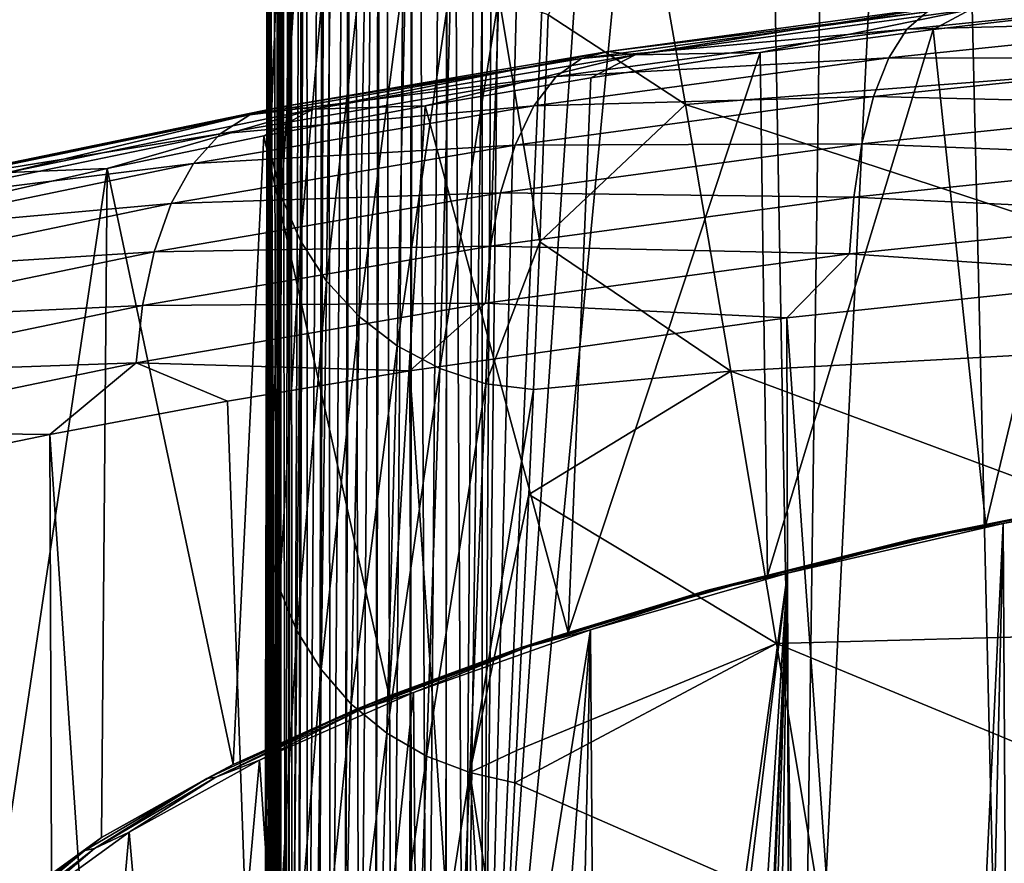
# Model space of a CAD drawing. Header units: millimetres. Extents: x -24 to 24, y 0 to 188.
# Tile 431 of 460: x -12.92 to -7.57, y 175.22 to 179.81. Entities that reach past the tile are written whole.
import ezdxf

# ---------------------------------------------------------------- set-up
doc = ezdxf.new("R2010")
doc.units = ezdxf.units.MM
doc.header["$LTSCALE"] = 58.620611
for name, color, linetype in [('100', 7, 'CONTINUOUS'), ('117', 7, 'CONTINUOUS'), ('166', 7, 'CONTINUOUS'), ('173', 7, 'CONTINUOUS'), ('178', 7, 'CONTINUOUS'), ('402', 7, 'CONTINUOUS'), ('405', 7, 'CONTINUOUS'), ('78', 7, 'CONTINUOUS'), ('81', 7, 'CONTINUOUS'), ('89', 7, 'CONTINUOUS')]:
    doc.layers.add(name, color=color, linetype=linetype)

msp = doc.modelspace()

# ---------------------------------------------------------------- linework, layer by layer
at = {"layer": '100', "color": 7, "linetype": 'CONTINUOUS'}
for points in [[(-10.7721, 187.3186, 111.74), (-10.5934, 187.3465, 111.7363), (-10.7052, 172.4917, -0.9939), (-10.7721, 187.3186, 111.74)], [(-10.7052, 172.4917, -0.9939), (-10.5934, 187.3465, 111.7363), (-10.6058, 172.5044, -0.9956), (-10.7052, 172.4917, -0.9939)], [(-10.5934, 187.3465, 111.7363), (-10.5899, 187.3467, 111.7363), (-10.6058, 172.5044, -0.9956), (-10.5934, 187.3465, 111.7363)], [(-10.6058, 172.5044, -0.9956), (-10.5899, 187.3467, 111.7363), (-10.5056, 172.507, -0.9959), (-10.6058, 172.5044, -0.9956)], [(-10.5899, 187.3467, 111.7363), (-10.4056, 187.3407, 111.7371), (-10.5056, 172.507, -0.9959), (-10.5899, 187.3467, 111.7363)], [(-10.4056, 187.3407, 111.7371), (-10.4056, 179.9201, 55.3714), (-10.5056, 172.507, -0.9959), (-10.4056, 187.3407, 111.7371)], [(-10.9459, 187.2575, 111.748), (-10.7804, 187.3165, 111.7403), (-10.8977, 172.437, -0.9867), (-10.9459, 187.2575, 111.748)], [(-10.8977, 172.437, -0.9867), (-10.7804, 187.3165, 111.7403), (-10.8028, 172.4692, -0.991), (-10.8977, 172.437, -0.9867)], [(-10.7804, 187.3165, 111.7403), (-10.7721, 187.3186, 111.74), (-10.8028, 172.4692, -0.991), (-10.7804, 187.3165, 111.7403)], [(-10.8028, 172.4692, -0.991), (-10.7721, 187.3186, 111.74), (-10.7052, 172.4917, -0.9939), (-10.8028, 172.4692, -0.991)], [(-11.1053, 187.1655, 111.7601), (-10.9583, 187.2518, 111.7488), (-11.0751, 172.3449, -0.9745), (-11.1053, 187.1655, 111.7601)], [(-11.0751, 172.3449, -0.9745), (-10.9583, 187.2518, 111.7488), (-10.9887, 172.3954, -0.9812), (-11.0751, 172.3449, -0.9745)], [(-10.9583, 187.2518, 111.7488), (-10.9459, 187.2575, 111.748), (-10.9887, 172.3954, -0.9812), (-10.9583, 187.2518, 111.7488)], [(-10.9887, 172.3954, -0.9812), (-10.9459, 187.2575, 111.748), (-10.8977, 172.437, -0.9867), (-10.9887, 172.3954, -0.9812)], [(-11.2447, 187.0458, 111.7759), (-11.1204, 187.1546, 111.7616), (-11.2302, 172.2194, -0.9579), (-11.2447, 187.0458, 111.7759)], [(-11.2302, 172.2194, -0.9579), (-11.1204, 187.1546, 111.7616), (-11.1558, 172.2861, -0.9667), (-11.2302, 172.2194, -0.9579)], [(-11.1204, 187.1546, 111.7616), (-11.1053, 187.1655, 111.7601), (-11.1558, 172.2861, -0.9667), (-11.1204, 187.1546, 111.7616)], [(-11.1558, 172.2861, -0.9667), (-11.1053, 187.1655, 111.7601), (-11.0751, 172.3449, -0.9745), (-11.1558, 172.2861, -0.9667)], [(-11.3593, 186.9026, 111.7947), (-11.2609, 187.0287, 111.7781), (-11.3566, 172.0655, -0.9375), (-11.3593, 186.9026, 111.7947)], [(-11.3566, 172.0655, -0.9375), (-11.2609, 187.0287, 111.7781), (-11.2974, 172.1456, -0.9481), (-11.3566, 172.0655, -0.9375)], [(-11.2609, 187.0287, 111.7781), (-11.2447, 187.0458, 111.7759), (-11.2974, 172.1456, -0.9481), (-11.2609, 187.0287, 111.7781)], [(-11.2974, 172.1456, -0.9481), (-11.2447, 187.0458, 111.7759), (-11.2302, 172.2194, -0.9579), (-11.2974, 172.1456, -0.9481)], [(-11.4451, 186.7407, 111.8161), (-11.3746, 186.8785, 111.7979), (-11.4378, 172.1262, 0.6761), (-11.4451, 186.7407, 111.8161)], [(-11.4378, 172.1262, 0.6761), (-11.3746, 186.8785, 111.7979), (-11.4073, 171.9797, -0.9262), (-11.4378, 172.1262, 0.6761)], [(-11.3746, 186.8785, 111.7979), (-11.3593, 186.9026, 111.7947), (-11.4073, 171.9797, -0.9262), (-11.3746, 186.8785, 111.7979)], [(-11.4073, 171.9797, -0.9262), (-11.3593, 186.9026, 111.7947), (-11.3566, 172.0655, -0.9375), (-11.4073, 171.9797, -0.9262)], [(-11.4991, 186.5659, 111.8391), (-11.4574, 186.7096, 111.8202), (-11.4731, 172.2707, 2.4938), (-11.4991, 186.5659, 111.8391)], [(-11.4731, 172.2707, 2.4938), (-11.4574, 186.7096, 111.8202), (-11.4569, 172.205, 1.636), (-11.4731, 172.2707, 2.4938)], [(-11.4574, 186.7096, 111.8202), (-11.4451, 186.7407, 111.8161), (-11.4569, 172.205, 1.636), (-11.4574, 186.7096, 111.8202)], [(-11.4569, 172.205, 1.636), (-11.4451, 186.7407, 111.8161), (-11.4378, 172.1262, 0.6761), (-11.4569, 172.205, 1.636)], [(-11.5195, 172.556, 6.8274), (-11.5195, 186.3842, 111.863), (-11.5063, 186.5281, 111.844), (-11.5195, 172.556, 6.8274)], [(-11.5195, 172.556, 6.8274), (-11.5063, 186.5281, 111.844), (-11.5146, 172.4846, 5.6496), (-11.5195, 172.556, 6.8274)], [(-11.5146, 172.4846, 5.6496), (-11.5063, 186.5281, 111.844), (-11.5041, 172.4134, 4.5348), (-11.5146, 172.4846, 5.6496)], [(-11.5063, 186.5281, 111.844), (-11.4991, 186.5659, 111.8391), (-11.5041, 172.4134, 4.5348), (-11.5063, 186.5281, 111.844)], [(-11.5041, 172.4134, 4.5348), (-11.4991, 186.5659, 111.8391), (-11.5004, 172.3936, 4.2363), (-11.5041, 172.4134, 4.5348)], [(-11.5004, 172.3936, 4.2363), (-11.4991, 186.5659, 111.8391), (-11.4731, 172.2707, 2.4938), (-11.5004, 172.3936, 4.2363)], [(-10.4056, 172.4993, -0.9947), (-10.5056, 172.507, -0.9959), (-10.4056, 179.9201, 55.3714), (-10.4056, 172.4993, -0.9947)]]:
    msp.add_3dface(points, dxfattribs=at)
at = {"layer": '117', "color": 7, "linetype": 'CONTINUOUS'}
for points in [[(-11.5721, 181.4853, 97.5086), (-11.5752, 179.8475, 86.4428), (-11.5763, 179.3468, 83.0937), (-11.5721, 181.4853, 97.5086)], [(-11.5721, 181.4853, 97.5086), (-11.5763, 179.3468, 83.0937), (-11.5533, 181.2198, 97.5738), (-11.5721, 181.4853, 97.5086)], [(-11.5763, 179.3468, 83.0937), (-11.5587, 179.0953, 83.1884), (-11.5533, 181.2198, 97.5738), (-11.5763, 179.3468, 83.0937)], [(-11.5533, 181.2198, 97.5738), (-11.5587, 179.0953, 83.1884), (-11.488, 180.9579, 97.6119), (-11.5533, 181.2198, 97.5738)], [(-11.5587, 179.0953, 83.1884), (-11.4974, 178.8426, 83.2261), (-11.488, 180.9579, 97.6119), (-11.5587, 179.0953, 83.1884)], [(-11.488, 180.9579, 97.6119), (-11.4974, 178.8426, 83.2261), (-11.3783, 180.7111, 97.6478), (-11.488, 180.9579, 97.6119)], [(-11.4974, 178.8426, 83.2261), (-11.3941, 178.6036, 83.2617), (-11.3783, 180.7111, 97.6478), (-11.4974, 178.8426, 83.2261)], [(-11.3783, 180.7111, 97.6478), (-11.3941, 178.6036, 83.2617), (-11.2273, 180.4866, 97.6804), (-11.3783, 180.7111, 97.6478)], [(-11.3941, 178.6036, 83.2617), (-11.2518, 178.3852, 83.2942), (-11.2273, 180.4866, 97.6804), (-11.3941, 178.6036, 83.2617)], [(-11.2273, 180.4866, 97.6804), (-11.2518, 178.3852, 83.2942), (-11.0396, 180.2911, 97.7087), (-11.2273, 180.4866, 97.6804)], [(-11.2518, 178.3852, 83.2942), (-11.0744, 178.1935, 83.3226), (-11.0396, 180.2911, 97.7087), (-11.2518, 178.3852, 83.2942)], [(-11.0396, 180.2911, 97.7087), (-11.0744, 178.1935, 83.3226), (-10.8207, 180.1304, 97.7318), (-11.0396, 180.2911, 97.7087)], [(-11.0744, 178.1935, 83.3226), (-10.8671, 178.0338, 83.3462), (-10.8207, 180.1304, 97.7318), (-11.0744, 178.1935, 83.3226)], [(-10.8207, 180.1304, 97.7318), (-10.8671, 178.0338, 83.3462), (-10.5771, 180.0093, 97.7491), (-10.8207, 180.1304, 97.7318)], [(-10.8671, 178.0338, 83.3462), (-10.6356, 177.9109, 83.3642), (-10.5771, 180.0093, 97.7491), (-10.8671, 178.0338, 83.3462)], [(-10.5771, 180.0093, 97.7491), (-10.6356, 177.9109, 83.3642), (-10.3162, 179.9315, 97.7601), (-10.5771, 180.0093, 97.7491)], [(-10.6356, 177.9109, 83.3642), (-10.3865, 177.8281, 83.3762), (-10.3162, 179.9315, 97.7601), (-10.6356, 177.9109, 83.3642)], [(-10.3865, 177.8281, 83.3762), (-10.093, 178.599, 88.8716), (-10.3162, 179.9315, 97.7601), (-10.3865, 177.8281, 83.3762)], [(-10.093, 178.599, 88.8716), (-10.0479, 179.8325, 97.3036), (-10.3162, 179.9315, 97.7601), (-10.093, 178.599, 88.8716)], [(-11.5763, 179.3468, 83.0937), (-11.5769, 179.0344, 81.0103), (-11.5587, 179.0953, 83.1884), (-11.5763, 179.3468, 83.0937)], [(-11.5807, 177.2009, 68.7358), (-11.5587, 179.0953, 83.1884), (-11.58, 177.5797, 71.2857), (-11.5807, 177.2009, 68.7358)], [(-11.5807, 177.2009, 68.7358), (-11.5647, 176.9582, 68.8061), (-11.5587, 179.0953, 83.1884), (-11.5807, 177.2009, 68.7358)], [(-11.5785, 178.2803, 75.9767), (-11.58, 177.5797, 71.2857), (-11.5587, 179.0953, 83.1884), (-11.5785, 178.2803, 75.9767)], [(-11.5769, 179.0344, 81.0103), (-11.5785, 178.2803, 75.9767), (-11.5587, 179.0953, 83.1884), (-11.5769, 179.0344, 81.0103)], [(-11.5587, 179.0953, 83.1884), (-11.5647, 176.9582, 68.8061), (-11.4974, 178.8426, 83.2261), (-11.5587, 179.0953, 83.1884)], [(-11.5647, 176.9582, 68.8061), (-11.5083, 176.7166, 68.8418), (-11.4974, 178.8426, 83.2261), (-11.5647, 176.9582, 68.8061)], [(-11.4974, 178.8426, 83.2261), (-11.5083, 176.7166, 68.8418), (-11.3941, 178.6036, 83.2617), (-11.4974, 178.8426, 83.2261)], [(-11.5083, 176.7166, 68.8418), (-11.4131, 176.4872, 68.8757), (-11.3941, 178.6036, 83.2617), (-11.5083, 176.7166, 68.8418)], [(-11.3941, 178.6036, 83.2617), (-11.4131, 176.4872, 68.8757), (-11.2518, 178.3852, 83.2942), (-11.3941, 178.6036, 83.2617)], [(-10.1272, 177.7964, 83.4403), (-10.093, 178.599, 88.8716), (-10.3865, 177.8281, 83.3762), (-10.1272, 177.7964, 83.4403)], [(-11.4131, 176.4872, 68.8757), (-11.2815, 176.276, 68.9068), (-11.2518, 178.3852, 83.2942), (-11.4131, 176.4872, 68.8757)], [(-11.2518, 178.3852, 83.2942), (-11.2815, 176.276, 68.9068), (-11.0744, 178.1935, 83.3226), (-11.2518, 178.3852, 83.2942)], [(-11.2815, 176.276, 68.9068), (-11.1171, 176.0888, 68.9343), (-11.0744, 178.1935, 83.3226), (-11.2815, 176.276, 68.9068)], [(-11.0744, 178.1935, 83.3226), (-11.1171, 176.0888, 68.9343), (-10.8671, 178.0338, 83.3462), (-11.0744, 178.1935, 83.3226)], [(-11.1171, 176.0888, 68.9343), (-10.9242, 175.9304, 68.9574), (-10.8671, 178.0338, 83.3462), (-11.1171, 176.0888, 68.9343)], [(-10.8671, 178.0338, 83.3462), (-10.9242, 175.9304, 68.9574), (-10.6356, 177.9109, 83.3642), (-10.8671, 178.0338, 83.3462)], [(-10.9242, 175.9304, 68.9574), (-10.7078, 175.8051, 68.9757), (-10.6356, 177.9109, 83.3642), (-10.9242, 175.9304, 68.9574)], [(-10.6356, 177.9109, 83.3642), (-10.7078, 175.8051, 68.9757), (-10.3865, 177.8281, 83.3762), (-10.6356, 177.9109, 83.3642)], [(-10.7078, 175.8051, 68.9757), (-10.4738, 175.7161, 68.9885), (-10.3865, 177.8281, 83.3762), (-10.7078, 175.8051, 68.9757)], [(-10.4738, 175.7161, 68.9885), (-10.1272, 177.7964, 83.4403), (-10.3865, 177.8281, 83.3762), (-10.4738, 175.7161, 68.9885)], [(-10.1272, 177.7964, 83.4403), (-10.4738, 175.7161, 68.9885), (-10.1526, 177.2271, 79.5947), (-10.1272, 177.7964, 83.4403)], [(-10.1526, 177.2271, 79.5947), (-10.4738, 175.7161, 68.9885), (-10.2203, 175.8365, 70.162), (-10.1526, 177.2271, 79.5947)], [(-11.5807, 177.2009, 68.7358), (-11.5813, 176.9227, 66.8564), (-11.5833, 175.7461, 58.8171), (-11.5807, 177.2009, 68.7358)], [(-11.5807, 177.2009, 68.7358), (-11.5833, 175.7461, 58.8171), (-11.5647, 176.9582, 68.8061), (-11.5807, 177.2009, 68.7358)], [(-11.5841, 175.2295, 55.229), (-11.5843, 175.1046, 54.3562), (-11.5647, 176.9582, 68.8061), (-11.5841, 175.2295, 55.229)], [(-11.5843, 175.1046, 54.3562), (-11.5698, 174.873, 54.4172), (-11.5647, 176.9582, 68.8061), (-11.5843, 175.1046, 54.3562)], [(-11.5833, 175.7461, 58.8171), (-11.5841, 175.2295, 55.229), (-11.5647, 176.9582, 68.8061), (-11.5833, 175.7461, 58.8171)], [(-11.5647, 176.9582, 68.8061), (-11.5698, 174.873, 54.4172), (-11.5083, 176.7166, 68.8418), (-11.5647, 176.9582, 68.8061)], [(-11.5824, 176.3111, 62.6976), (-11.5833, 175.7461, 58.8171), (-11.5813, 176.9227, 66.8564), (-11.5824, 176.3111, 62.6976)], [(-11.5698, 174.873, 54.4172), (-11.5183, 174.6425, 54.45), (-11.5083, 176.7166, 68.8418), (-11.5698, 174.873, 54.4172)], [(-11.5083, 176.7166, 68.8418), (-11.5183, 174.6425, 54.45), (-11.4131, 176.4872, 68.8757), (-11.5083, 176.7166, 68.8418)], [(-11.5183, 174.6425, 54.45), (-11.4312, 174.4228, 54.4813), (-11.4131, 176.4872, 68.8757), (-11.5183, 174.6425, 54.45)], [(-11.4131, 176.4872, 68.8757), (-11.4312, 174.4228, 54.4813), (-11.2815, 176.276, 68.9068), (-11.4131, 176.4872, 68.8757)], [(-11.4312, 174.4228, 54.4813), (-11.3104, 174.2192, 54.5102), (-11.2815, 176.276, 68.9068), (-11.4312, 174.4228, 54.4813)], [(-11.2815, 176.276, 68.9068), (-11.3104, 174.2192, 54.5102), (-11.1171, 176.0888, 68.9343), (-11.2815, 176.276, 68.9068)], [(-11.3104, 174.2192, 54.5102), (-11.159, 174.0368, 54.536), (-11.1171, 176.0888, 68.9343), (-11.3104, 174.2192, 54.5102)], [(-11.1171, 176.0888, 68.9343), (-11.159, 174.0368, 54.536), (-10.9242, 175.9304, 68.9574), (-11.1171, 176.0888, 68.9343)], [(-11.159, 174.0368, 54.536), (-10.9808, 173.88, 54.5582), (-10.9242, 175.9304, 68.9574), (-11.159, 174.0368, 54.536)], [(-10.9242, 175.9304, 68.9574), (-10.9808, 173.88, 54.5582), (-10.7078, 175.8051, 68.9757), (-10.9242, 175.9304, 68.9574)], [(-10.2291, 175.6615, 68.9658), (-10.2203, 175.8365, 70.162), (-10.4738, 175.7161, 68.9885), (-10.2291, 175.6615, 68.9658)], [(-10.9808, 173.88, 54.5582), (-10.7799, 173.7527, 54.5761), (-10.7078, 175.8051, 68.9757), (-10.9808, 173.88, 54.5582)], [(-10.7078, 175.8051, 68.9757), (-10.7799, 173.7527, 54.5761), (-10.4738, 175.7161, 68.9885), (-10.7078, 175.8051, 68.9757)], [(-10.7799, 173.7527, 54.5761), (-10.5615, 173.658, 54.5893), (-10.4738, 175.7161, 68.9885), (-10.7799, 173.7527, 54.5761)], [(-10.5615, 173.658, 54.5893), (-10.3313, 173.5947, 54.5724), (-10.4738, 175.7161, 68.9885), (-10.5615, 173.658, 54.5893)], [(-10.3313, 173.5947, 54.5724), (-10.2868, 174.4959, 60.919), (-10.4738, 175.7161, 68.9885), (-10.3313, 173.5947, 54.5724)], [(-10.2868, 174.4959, 60.919), (-10.2291, 175.6615, 68.9658), (-10.4738, 175.7161, 68.9885), (-10.2868, 174.4959, 60.919)]]:
    msp.add_3dface(points, dxfattribs=at)
at = {"layer": '166', "color": 7, "linetype": 'CONTINUOUS'}
for points in [[(-7.9549, 179.7519, 241.7381), (-6.9981, 179.8626, 242.0643), (-7.6698, 177.062, 233.1991), (-7.9549, 179.7519, 241.7381)], [(-7.6698, 177.062, 233.1991), (-6.9981, 179.8626, 242.0643), (-6.3985, 177.2962, 233.9107), (-7.6698, 177.062, 233.1991)], [(-8.8946, 179.6274, 241.3706), (-7.9549, 179.7519, 241.7381), (-8.8547, 176.7876, 232.3627), (-8.8946, 179.6274, 241.3706)], [(-8.8547, 176.7876, 232.3627), (-7.9549, 179.7519, 241.7381), (-7.6698, 177.062, 233.1991), (-8.8547, 176.7876, 232.3627)], [(-9.8152, 179.4893, 240.9625), (-8.8946, 179.6274, 241.3706), (-9.9392, 176.4765, 231.4112), (-9.8152, 179.4893, 240.9625)], [(-9.9392, 176.4765, 231.4112), (-8.8946, 179.6274, 241.3706), (-8.8547, 176.7876, 232.3627), (-9.9392, 176.4765, 231.4112)], [(-10.715, 179.338, 240.5146), (-9.8152, 179.4893, 240.9625), (-9.9392, 176.4765, 231.4112), (-10.715, 179.338, 240.5146)], [(-11.5919, 179.1739, 240.0278), (-10.715, 179.338, 240.5146), (-10.9108, 176.1326, 230.3555), (-11.5919, 179.1739, 240.0278)], [(-10.9108, 176.1326, 230.3555), (-10.715, 179.338, 240.5146), (-9.9392, 176.4765, 231.4112), (-10.9108, 176.1326, 230.3555)], [(-12.4439, 178.9973, 239.5034), (-11.5919, 179.1739, 240.0278), (-11.7592, 175.7599, 229.2069), (-12.4439, 178.9973, 239.5034)], [(-11.7592, 175.7599, 229.2069), (-11.5919, 179.1739, 240.0278), (-10.9108, 176.1326, 230.3555), (-11.7592, 175.7599, 229.2069)], [(-13.2695, 178.8088, 238.9423), (-12.4439, 178.9973, 239.5034), (-13.0481, 174.9473, 226.6849), (-13.2695, 178.8088, 238.9423)], [(-13.0481, 174.9473, 226.6849), (-12.4439, 178.9973, 239.5034), (-12.4744, 175.3632, 227.9786), (-13.0481, 174.9473, 226.6849)], [(-12.4744, 175.3632, 227.9786), (-12.4439, 178.9973, 239.5034), (-11.7592, 175.7599, 229.2069), (-12.4744, 175.3632, 227.9786)]]:
    msp.add_3dface(points, dxfattribs=at)
at = {"layer": '173', "color": 7, "linetype": 'CONTINUOUS'}
for points in [[(-8.751, 178.1862, 244.4869), (-6.5691, 147.3664, 254.657), (-6.6285, 178.4128, 245.1593), (-8.751, 178.1862, 244.4869)], [(-10.7993, 177.8986, 243.6319), (-8.6714, 147.1545, 253.985), (-8.751, 178.1862, 244.4869), (-10.7993, 177.8986, 243.6319)], [(-8.6714, 147.1545, 253.985), (-6.5691, 147.3664, 254.657), (-8.751, 178.1862, 244.4869), (-8.6714, 147.1545, 253.985)], [(-11.7903, 177.7329, 243.1381), (-10.6996, 146.8852, 253.1309), (-10.7993, 177.8986, 243.6319), (-11.7903, 177.7329, 243.1381)], [(-10.6996, 146.8852, 253.1309), (-8.6714, 147.1545, 253.985), (-10.7993, 177.8986, 243.6319), (-10.6996, 146.8852, 253.1309)], [(-12.7562, 177.553, 242.6013), (-10.6996, 146.8852, 253.1309), (-11.7903, 177.7329, 243.1381), (-12.7562, 177.553, 242.6013)], [(-13.695, 177.3595, 242.0229), (-12.6366, 146.5608, 252.1019), (-12.7562, 177.553, 242.6013), (-13.695, 177.3595, 242.0229)], [(-12.6366, 146.5608, 252.1019), (-10.6996, 146.8852, 253.1309), (-12.7562, 177.553, 242.6013), (-12.6366, 146.5608, 252.1019)], [(-14.6047, 177.1528, 241.4039), (-12.6366, 146.5608, 252.1019), (-13.695, 177.3595, 242.0229), (-14.6047, 177.1528, 241.4039)], [(-14.4658, 146.184, 250.9069), (-12.6366, 146.5608, 252.1019), (-14.6047, 177.1528, 241.4039), (-14.4658, 146.184, 250.9069)]]:
    msp.add_3dface(points, dxfattribs=at)
at = {"layer": '178', "color": 7, "linetype": 'CONTINUOUS'}
for points in [[(-6.1294, 179.9567, 243.7779), (-7.9873, 179.8485, 242.8347), (-8.0979, 179.7538, 243.1827), (-6.1294, 179.9567, 243.7779)], [(-6.1294, 179.9567, 243.7779), (-8.0979, 179.7538, 243.1827), (-6.2043, 179.8041, 244.1205), (-6.1294, 179.9567, 243.7779)], [(-7.9873, 179.8485, 242.8347), (-9.7217, 179.6327, 241.7524), (-9.8664, 179.5947, 242.0878), (-7.9873, 179.8485, 242.8347)], [(-7.9873, 179.8485, 242.8347), (-9.8664, 179.5947, 242.0878), (-8.0979, 179.7538, 243.1827), (-7.9873, 179.8485, 242.8347)], [(-7.8702, 179.8826, 242.4884), (-9.575, 179.6146, 241.4318), (-9.7217, 179.6327, 241.7524), (-7.8702, 179.8826, 242.4884)], [(-7.8702, 179.8826, 242.4884), (-9.7217, 179.6327, 241.7524), (-7.9873, 179.8485, 242.8347), (-7.8702, 179.8826, 242.4884)], [(-7.7514, 179.8604, 242.1566), (-9.575, 179.6146, 241.4318), (-7.8702, 179.8826, 242.4884), (-7.7514, 179.8604, 242.1566)], [(-7.7514, 179.8604, 242.1566), (-8.8946, 179.6274, 241.3706), (-9.575, 179.6146, 241.4318), (-7.7514, 179.8604, 242.1566)], [(-7.9549, 179.7519, 241.7381), (-8.8946, 179.6274, 241.3706), (-7.7514, 179.8604, 242.1566), (-7.9549, 179.7519, 241.7381)], [(-6.9981, 179.8626, 242.0643), (-7.9549, 179.7519, 241.7381), (-7.7514, 179.8604, 242.1566), (-6.9981, 179.8626, 242.0643)], [(-6.2043, 179.8041, 244.1205), (-8.0979, 179.7538, 243.1827), (-8.1967, 179.5985, 243.518), (-6.2043, 179.8041, 244.1205)], [(-6.2043, 179.8041, 244.1205), (-8.1967, 179.5985, 243.518), (-6.267, 179.5957, 244.4351), (-6.2043, 179.8041, 244.1205)], [(-8.0979, 179.7538, 243.1827), (-9.8664, 179.5947, 242.0878), (-10.003, 179.4962, 242.4254), (-8.0979, 179.7538, 243.1827)], [(-8.0979, 179.7538, 243.1827), (-10.003, 179.4962, 242.4254), (-8.1967, 179.5985, 243.518), (-8.0979, 179.7538, 243.1827)], [(-9.7217, 179.6327, 241.7524), (-11.3238, 179.3189, 240.5572), (-11.4973, 179.3322, 240.8645), (-9.7217, 179.6327, 241.7524)], [(-9.7217, 179.6327, 241.7524), (-11.4973, 179.3322, 240.8645), (-9.8664, 179.5947, 242.0878), (-9.7217, 179.6327, 241.7524)], [(-9.575, 179.6146, 241.4318), (-11.3238, 179.3189, 240.5572), (-9.7217, 179.6327, 241.7524), (-9.575, 179.6146, 241.4318)], [(-8.8946, 179.6274, 241.3706), (-9.8152, 179.4893, 240.9625), (-9.575, 179.6146, 241.4318), (-8.8946, 179.6274, 241.3706)], [(-9.8664, 179.5947, 242.0878), (-11.4973, 179.3322, 240.8645), (-11.6684, 179.2894, 241.1865), (-9.8664, 179.5947, 242.0878)], [(-9.8664, 179.5947, 242.0878), (-11.6684, 179.2894, 241.1865), (-10.003, 179.4962, 242.4254), (-9.8664, 179.5947, 242.0878)], [(-9.575, 179.6146, 241.4318), (-10.715, 179.338, 240.5146), (-11.3238, 179.3189, 240.5572), (-9.575, 179.6146, 241.4318)], [(-9.8152, 179.4893, 240.9625), (-10.715, 179.338, 240.5146), (-9.575, 179.6146, 241.4318), (-9.8152, 179.4893, 240.9625)], [(-8.1967, 179.5985, 243.518), (-10.003, 179.4962, 242.4254), (-10.1251, 179.3375, 242.7512), (-8.1967, 179.5985, 243.518)], [(-8.1967, 179.5985, 243.518), (-10.1251, 179.3375, 242.7512), (-8.2796, 179.3879, 243.8263), (-8.1967, 179.5985, 243.518)], [(-6.267, 179.5957, 244.4351), (-8.1967, 179.5985, 243.518), (-8.2796, 179.3879, 243.8263), (-6.267, 179.5957, 244.4351)], [(-6.267, 179.5957, 244.4351), (-8.2796, 179.3879, 243.8263), (-6.3154, 179.3412, 244.7093), (-6.267, 179.5957, 244.4351)], [(-10.003, 179.4962, 242.4254), (-11.6684, 179.2894, 241.1865), (-11.8299, 179.1863, 241.5115), (-10.003, 179.4962, 242.4254)], [(-10.003, 179.4962, 242.4254), (-11.8299, 179.1863, 241.5115), (-10.1251, 179.3375, 242.7512), (-10.003, 179.4962, 242.4254)], [(-8.2796, 179.3879, 243.8263), (-10.1251, 179.3375, 242.7512), (-10.2275, 179.124, 243.0516), (-8.2796, 179.3879, 243.8263)], [(-8.2796, 179.3879, 243.8263), (-10.2275, 179.124, 243.0516), (-8.3435, 179.1315, 244.0957), (-8.2796, 179.3879, 243.8263)], [(-6.3154, 179.3412, 244.7093), (-8.2796, 179.3879, 243.8263), (-8.3435, 179.1315, 244.0957), (-6.3154, 179.3412, 244.7093)], [(-11.4973, 179.3322, 240.8645), (-12.9841, 178.976, 239.5397), (-13.183, 178.9838, 239.8313), (-11.4973, 179.3322, 240.8645)], [(-11.4973, 179.3322, 240.8645), (-13.183, 178.9838, 239.8313), (-11.6684, 179.2894, 241.1865), (-11.4973, 179.3322, 240.8645)], [(-11.3238, 179.3189, 240.5572), (-12.9841, 178.976, 239.5397), (-11.4973, 179.3322, 240.8645), (-11.3238, 179.3189, 240.5572)], [(-11.3238, 179.3189, 240.5572), (-12.4439, 178.9973, 239.5034), (-12.9841, 178.976, 239.5397), (-11.3238, 179.3189, 240.5572)], [(-11.5919, 179.1739, 240.0278), (-12.4439, 178.9973, 239.5034), (-11.3238, 179.3189, 240.5572), (-11.5919, 179.1739, 240.0278)], [(-10.1251, 179.3375, 242.7512), (-11.8299, 179.1863, 241.5115), (-11.9744, 179.0236, 241.8261), (-10.1251, 179.3375, 242.7512)], [(-10.1251, 179.3375, 242.7512), (-11.9744, 179.0236, 241.8261), (-10.2275, 179.124, 243.0516), (-10.1251, 179.3375, 242.7512)], [(-10.715, 179.338, 240.5146), (-11.5919, 179.1739, 240.0278), (-11.3238, 179.3189, 240.5572), (-10.715, 179.338, 240.5146)], [(-6.3154, 179.3412, 244.7093), (-8.3435, 179.1315, 244.0957), (-6.3482, 179.0531, 244.9349), (-6.3154, 179.3412, 244.7093)], [(-11.6684, 179.2894, 241.1865), (-13.183, 178.9838, 239.8313), (-13.3793, 178.9354, 240.1379), (-11.6684, 179.2894, 241.1865)], [(-11.6684, 179.2894, 241.1865), (-13.3793, 178.9354, 240.1379), (-11.8299, 179.1863, 241.5115), (-11.6684, 179.2894, 241.1865)], [(-11.8299, 179.1863, 241.5115), (-13.3793, 178.9354, 240.1379), (-13.5644, 178.8271, 240.4482), (-11.8299, 179.1863, 241.5115)], [(-11.8299, 179.1863, 241.5115), (-13.5644, 178.8271, 240.4482), (-11.9744, 179.0236, 241.8261), (-11.8299, 179.1863, 241.5115)], [(-10.2275, 179.124, 243.0516), (-11.9744, 179.0236, 241.8261), (-12.0955, 178.8066, 242.1169), (-10.2275, 179.124, 243.0516)], [(-10.2275, 179.124, 243.0516), (-12.0955, 178.8066, 242.1169), (-10.3064, 178.8655, 243.3148), (-10.2275, 179.124, 243.0516)], [(-8.3435, 179.1315, 244.0957), (-10.2275, 179.124, 243.0516), (-10.3064, 178.8655, 243.3148), (-8.3435, 179.1315, 244.0957)], [(-8.3435, 179.1315, 244.0957), (-10.3064, 178.8655, 243.3148), (-8.3869, 178.8423, 244.3179), (-8.3435, 179.1315, 244.0957)], [(-6.3482, 179.0531, 244.9349), (-8.3435, 179.1315, 244.0957), (-8.3869, 178.8423, 244.3179), (-6.3482, 179.0531, 244.9349)], [(-6.3659, 178.7456, 245.1079), (-6.3482, 179.0531, 244.9349), (-8.3869, 178.8423, 244.3179), (-6.3659, 178.7456, 245.1079)], [(-11.9744, 179.0236, 241.8261), (-13.5644, 178.8271, 240.4482), (-13.73, 178.6596, 240.7496), (-11.9744, 179.0236, 241.8261)], [(-11.9744, 179.0236, 241.8261), (-13.73, 178.6596, 240.7496), (-12.0955, 178.8066, 242.1169), (-11.9744, 179.0236, 241.8261)], [(-12.4439, 178.9973, 239.5034), (-13.2695, 178.8088, 238.9423), (-12.9841, 178.976, 239.5397), (-12.4439, 178.9973, 239.5034)], [(-10.3064, 178.8655, 243.3148), (-12.0955, 178.8066, 242.1169), (-12.1888, 178.5454, 242.3726), (-10.3064, 178.8655, 243.3148)], [(-10.3064, 178.8655, 243.3148), (-12.1888, 178.5454, 242.3726), (-10.3601, 178.5747, 243.5327), (-10.3064, 178.8655, 243.3148)], [(-8.3869, 178.8423, 244.3179), (-10.3064, 178.8655, 243.3148), (-10.3601, 178.5747, 243.5327), (-8.3869, 178.8423, 244.3179)], [(-8.4102, 178.5341, 244.489), (-8.3869, 178.8423, 244.3179), (-10.3601, 178.5747, 243.5327), (-8.4102, 178.5341, 244.489)], [(-8.4102, 178.5341, 244.489), (-6.3659, 178.7456, 245.1079), (-8.3869, 178.8423, 244.3179), (-8.4102, 178.5341, 244.489)], [(-12.0955, 178.8066, 242.1169), (-13.73, 178.6596, 240.7496), (-13.8689, 178.4387, 241.0292), (-12.0955, 178.8066, 242.1169)], [(-12.0955, 178.8066, 242.1169), (-13.8689, 178.4387, 241.0292), (-12.1888, 178.5454, 242.3726), (-12.0955, 178.8066, 242.1169)], [(-8.4102, 178.5341, 244.489), (-6.6285, 178.4128, 245.1593), (-6.3659, 178.7456, 245.1079), (-8.4102, 178.5341, 244.489)], [(-10.3888, 178.2656, 243.7013), (-10.3601, 178.5747, 243.5327), (-12.2522, 178.2528, 242.5853), (-10.3888, 178.2656, 243.7013)], [(-10.3601, 178.5747, 243.5327), (-12.1888, 178.5454, 242.3726), (-12.2522, 178.2528, 242.5853), (-10.3601, 178.5747, 243.5327)], [(-10.3888, 178.2656, 243.7013), (-8.4102, 178.5341, 244.489), (-10.3601, 178.5747, 243.5327), (-10.3888, 178.2656, 243.7013)], [(-12.1888, 178.5454, 242.3726), (-13.8689, 178.4387, 241.0292), (-13.9758, 178.1744, 241.2763), (-12.1888, 178.5454, 242.3726)], [(-12.1888, 178.5454, 242.3726), (-13.9758, 178.1744, 241.2763), (-12.2522, 178.2528, 242.5853), (-12.1888, 178.5454, 242.3726)], [(-10.3888, 178.2656, 243.7013), (-8.751, 178.1862, 244.4869), (-8.4102, 178.5341, 244.489), (-10.3888, 178.2656, 243.7013)], [(-8.751, 178.1862, 244.4869), (-6.6285, 178.4128, 245.1593), (-8.4102, 178.5341, 244.489), (-8.751, 178.1862, 244.4869)], [(-12.2862, 177.9426, 242.751), (-12.2522, 178.2528, 242.5853), (-14.0486, 177.8796, 241.483), (-12.2862, 177.9426, 242.751)], [(-12.2522, 178.2528, 242.5853), (-13.9758, 178.1744, 241.2763), (-14.0486, 177.8796, 241.483), (-12.2522, 178.2528, 242.5853)], [(-12.2862, 177.9426, 242.751), (-10.7993, 177.8986, 243.6319), (-10.3888, 178.2656, 243.7013), (-12.2862, 177.9426, 242.751)], [(-12.2862, 177.9426, 242.751), (-10.3888, 178.2656, 243.7013), (-12.2522, 178.2528, 242.5853), (-12.2862, 177.9426, 242.751)], [(-10.7993, 177.8986, 243.6319), (-8.751, 178.1862, 244.4869), (-10.3888, 178.2656, 243.7013), (-10.7993, 177.8986, 243.6319)], [(-14.0876, 177.5682, 241.6452), (-12.7562, 177.553, 242.6013), (-12.2862, 177.9426, 242.751), (-14.0876, 177.5682, 241.6452)], [(-14.0876, 177.5682, 241.6452), (-12.2862, 177.9426, 242.751), (-14.0486, 177.8796, 241.483), (-14.0876, 177.5682, 241.6452)], [(-12.7562, 177.553, 242.6013), (-11.7903, 177.7329, 243.1381), (-12.2862, 177.9426, 242.751), (-12.7562, 177.553, 242.6013)], [(-11.7903, 177.7329, 243.1381), (-10.7993, 177.8986, 243.6319), (-12.2862, 177.9426, 242.751), (-11.7903, 177.7329, 243.1381)], [(-13.695, 177.3595, 242.0229), (-12.7562, 177.553, 242.6013), (-14.0876, 177.5682, 241.6452), (-13.695, 177.3595, 242.0229)]]:
    msp.add_3dface(points, dxfattribs=at)
at = {"layer": '402', "color": 7, "linetype": 'CONTINUOUS'}
for points in [[(-6.3186, 177.3007, 233.7571), (-7.4334, 153.42, 158.0432), (-7.5753, 177.0696, 233.0537), (-6.3186, 177.3007, 233.7571)], [(-7.5753, 177.0696, 233.0537), (-8.6711, 153.9762, 159.8411), (-8.7462, 176.7988, 232.2273), (-7.5753, 177.0696, 233.0537)], [(-8.1071, 153.687, 158.9079), (-8.6711, 153.9762, 159.8411), (-7.5753, 177.0696, 233.0537), (-8.1071, 153.687, 158.9079)], [(-7.4334, 153.42, 158.0432), (-8.1071, 153.687, 158.9079), (-7.5753, 177.0696, 233.0537), (-7.4334, 153.42, 158.0432)], [(-9.8178, 176.4917, 231.2873), (-8.7462, 176.7988, 232.2273), (-9.7676, 169.4225, 208.865), (-9.8178, 176.4917, 231.2873)], [(-9.7676, 169.4225, 208.865), (-8.7462, 176.7988, 232.2273), (-9.7027, 168.9601, 207.3964), (-9.7676, 169.4225, 208.865)], [(-9.7027, 168.9601, 207.3964), (-8.7462, 176.7988, 232.2273), (-9.7026, 162.1178, 185.6954), (-9.7027, 168.9601, 207.3964)], [(-8.7462, 176.7988, 232.2273), (-9.7025, 155.2755, 163.9945), (-9.7026, 162.1178, 185.6954), (-8.7462, 176.7988, 232.2273)], [(-9.6371, 154.9379, 162.9215), (-9.7025, 155.2755, 163.9945), (-8.7462, 176.7988, 232.2273), (-9.6371, 154.9379, 162.9215)], [(-9.4413, 154.6057, 161.8616), (-9.6371, 154.9379, 162.9215), (-8.7462, 176.7988, 232.2273), (-9.4413, 154.6057, 161.8616)], [(-9.1179, 154.2837, 160.8301), (-9.4413, 154.6057, 161.8616), (-8.7462, 176.7988, 232.2273), (-9.1179, 154.2837, 160.8301)], [(-8.6711, 153.9762, 159.8411), (-9.1179, 154.2837, 160.8301), (-8.7462, 176.7988, 232.2273), (-8.6711, 153.9762, 159.8411)], [(-10.7783, 176.152, 230.2439), (-9.8178, 176.4917, 231.2873), (-10.732, 170.769, 213.1694), (-10.7783, 176.152, 230.2439)], [(-10.732, 170.769, 213.1694), (-9.8178, 176.4917, 231.2873), (-10.2841, 170.3302, 211.7617), (-10.732, 170.769, 213.1694)], [(-10.2841, 170.3302, 211.7617), (-9.8178, 176.4917, 231.2873), (-9.9619, 169.8803, 210.3235), (-10.2841, 170.3302, 211.7617)], [(-9.9619, 169.8803, 210.3235), (-9.8178, 176.4917, 231.2873), (-9.7676, 169.4225, 208.865), (-9.9619, 169.8803, 210.3235)], [(-11.6167, 175.7841, 229.1089), (-10.7783, 176.152, 230.2439), (-11.3024, 171.1934, 214.5368), (-11.6167, 175.7841, 229.1089)], [(-11.3024, 171.1934, 214.5368), (-10.7783, 176.152, 230.2439), (-10.732, 170.769, 213.1694), (-11.3024, 171.1934, 214.5368)], [(-12.3235, 175.3923, 227.8953), (-11.6167, 175.7841, 229.1089), (-11.991, 171.5999, 215.8534), (-12.3235, 175.3923, 227.8953)], [(-11.991, 171.5999, 215.8534), (-11.6167, 175.7841, 229.1089), (-11.3024, 171.1934, 214.5368), (-11.991, 171.5999, 215.8534)], [(-12.8907, 174.9814, 226.6167), (-12.3235, 175.3923, 227.8953), (-12.628, 171.9864, 217.1063), (-12.8907, 174.9814, 226.6167)], [(-12.628, 171.9864, 217.1063), (-12.3235, 175.3923, 227.8953), (-11.991, 171.5999, 215.8534), (-12.628, 171.9864, 217.1063)]]:
    msp.add_3dface(points, dxfattribs=at)
at = {"layer": '405', "color": 7, "linetype": 'CONTINUOUS'}
for points in [[(-7.6698, 177.062, 233.1991), (-6.3985, 177.2962, 233.9107), (-6.8535, 177.2272, 233.6093), (-7.6698, 177.062, 233.1991)], [(-6.3186, 177.3007, 233.7571), (-7.5753, 177.0696, 233.0537), (-6.8252, 177.2285, 233.5567), (-6.3186, 177.3007, 233.7571)], [(-8.0597, 176.9855, 232.8734), (-7.6698, 177.062, 233.1991), (-6.8535, 177.2272, 233.6093), (-8.0597, 176.9855, 232.8734)], [(-8.0597, 176.9855, 232.8734), (-6.8535, 177.2272, 233.6093), (-8.0264, 176.9878, 232.8238), (-8.0597, 176.9855, 232.8734)], [(-7.5753, 177.0696, 233.0537), (-8.0264, 176.9878, 232.8238), (-6.8252, 177.2285, 233.5567), (-7.5753, 177.0696, 233.0537)], [(-8.0264, 176.9878, 232.8238), (-6.8535, 177.2272, 233.6093), (-6.8252, 177.2285, 233.5567), (-8.0264, 176.9878, 232.8238)], [(-8.8547, 176.7876, 232.3627), (-7.6698, 177.062, 233.1991), (-8.0597, 176.9855, 232.8734), (-8.8547, 176.7876, 232.3627)], [(-7.5753, 177.0696, 233.0537), (-8.7462, 176.7988, 232.2273), (-8.0264, 176.9878, 232.8238), (-7.5753, 177.0696, 233.0537)], [(-9.1791, 176.7069, 232.0225), (-8.8547, 176.7876, 232.3627), (-8.0597, 176.9855, 232.8734), (-9.1791, 176.7069, 232.0225)], [(-9.1791, 176.7069, 232.0225), (-8.0597, 176.9855, 232.8734), (-9.1412, 176.7104, 231.9765), (-9.1791, 176.7069, 232.0225)], [(-8.7462, 176.7988, 232.2273), (-9.1412, 176.7104, 231.9765), (-8.0264, 176.9878, 232.8238), (-8.7462, 176.7988, 232.2273)], [(-9.1412, 176.7104, 231.9765), (-8.0597, 176.9855, 232.8734), (-8.0264, 176.9878, 232.8238), (-9.1412, 176.7104, 231.9765)], [(-8.7462, 176.7988, 232.2273), (-9.8178, 176.4917, 231.2873), (-9.1412, 176.7104, 231.9765), (-8.7462, 176.7988, 232.2273)], [(-9.9392, 176.4765, 231.4112), (-8.8547, 176.7876, 232.3627), (-9.1791, 176.7069, 232.0225), (-9.9392, 176.4765, 231.4112)], [(-10.1998, 176.3946, 231.0657), (-9.9392, 176.4765, 231.4112), (-9.1791, 176.7069, 232.0225), (-10.1998, 176.3946, 231.0657)], [(-10.1998, 176.3946, 231.0657), (-9.1791, 176.7069, 232.0225), (-10.1577, 176.3994, 231.0236), (-10.1998, 176.3946, 231.0657)], [(-9.8178, 176.4917, 231.2873), (-10.1577, 176.3994, 231.0236), (-9.1412, 176.7104, 231.9765), (-9.8178, 176.4917, 231.2873)], [(-10.1577, 176.3994, 231.0236), (-9.1791, 176.7069, 232.0225), (-9.1412, 176.7104, 231.9765), (-10.1577, 176.3994, 231.0236)], [(-10.9108, 176.1326, 230.3555), (-9.9392, 176.4765, 231.4112), (-10.1998, 176.3946, 231.0657), (-10.9108, 176.1326, 230.3555)], [(-9.8178, 176.4917, 231.2873), (-10.7783, 176.152, 230.2439), (-10.1577, 176.3994, 231.0236), (-9.8178, 176.4917, 231.2873)], [(-11.1106, 176.0522, 230.0131), (-10.9108, 176.1326, 230.3555), (-10.1998, 176.3946, 231.0657), (-11.1106, 176.0522, 230.0131)], [(-11.1106, 176.0522, 230.0131), (-10.1998, 176.3946, 231.0657), (-11.0647, 176.0586, 229.9754), (-11.1106, 176.0522, 230.0131)], [(-10.7783, 176.152, 230.2439), (-11.0647, 176.0586, 229.9754), (-10.1577, 176.3994, 231.0236), (-10.7783, 176.152, 230.2439)], [(-11.0647, 176.0586, 229.9754), (-10.1998, 176.3946, 231.0657), (-10.1577, 176.3994, 231.0236), (-11.0647, 176.0586, 229.9754)], [(-10.7783, 176.152, 230.2439), (-11.6167, 175.7841, 229.1089), (-11.0647, 176.0586, 229.9754), (-10.7783, 176.152, 230.2439)], [(-11.7592, 175.7599, 229.2069), (-10.9108, 176.1326, 230.3555), (-11.1106, 176.0522, 230.0131), (-11.7592, 175.7599, 229.2069)], [(-11.9018, 175.6839, 228.8761), (-11.7592, 175.7599, 229.2069), (-11.1106, 176.0522, 230.0131), (-11.9018, 175.6839, 228.8761)], [(-11.9018, 175.6839, 228.8761), (-11.1106, 176.0522, 230.0131), (-11.8527, 175.6918, 228.8431), (-11.9018, 175.6839, 228.8761)], [(-11.6167, 175.7841, 229.1089), (-11.8527, 175.6918, 228.8431), (-11.0647, 176.0586, 229.9754), (-11.6167, 175.7841, 229.1089)], [(-11.8527, 175.6918, 228.8431), (-11.1106, 176.0522, 230.0131), (-11.0647, 176.0586, 229.9754), (-11.8527, 175.6918, 228.8431)], [(-11.6167, 175.7841, 229.1089), (-12.3235, 175.3923, 227.8953), (-11.8527, 175.6918, 228.8431), (-11.6167, 175.7841, 229.1089)], [(-12.4744, 175.3632, 227.9786), (-11.7592, 175.7599, 229.2069), (-11.9018, 175.6839, 228.8761), (-12.4744, 175.3632, 227.9786)], [(-12.5649, 175.2939, 227.6667), (-12.4744, 175.3632, 227.9786), (-11.9018, 175.6839, 228.8761), (-12.5649, 175.2939, 227.6667)], [(-12.5649, 175.2939, 227.6667), (-11.9018, 175.6839, 228.8761), (-12.513, 175.3034, 227.6387), (-12.5649, 175.2939, 227.6667)], [(-12.3235, 175.3923, 227.8953), (-12.513, 175.3034, 227.6387), (-11.8527, 175.6918, 228.8431), (-12.3235, 175.3923, 227.8953)], [(-12.513, 175.3034, 227.6387), (-11.9018, 175.6839, 228.8761), (-11.8527, 175.6918, 228.8431), (-12.513, 175.3034, 227.6387)], [(-13.0481, 174.9473, 226.6849), (-12.4744, 175.3632, 227.9786), (-12.5649, 175.2939, 227.6667), (-13.0481, 174.9473, 226.6849)], [(-12.3235, 175.3923, 227.8953), (-12.8907, 174.9814, 226.6167), (-12.513, 175.3034, 227.6387), (-12.3235, 175.3923, 227.8953)], [(-13.0927, 174.8865, 226.3979), (-13.0481, 174.9473, 226.6849), (-12.5649, 175.2939, 227.6667), (-13.0927, 174.8865, 226.3979)], [(-13.0927, 174.8865, 226.3979), (-12.5649, 175.2939, 227.6667), (-13.0386, 174.8978, 226.3752), (-13.0927, 174.8865, 226.3979)], [(-12.8907, 174.9814, 226.6167), (-13.0386, 174.8978, 226.3752), (-12.513, 175.3034, 227.6387), (-12.8907, 174.9814, 226.6167)], [(-13.0386, 174.8978, 226.3752), (-12.5649, 175.2939, 227.6667), (-12.513, 175.3034, 227.6387), (-13.0386, 174.8978, 226.3752)]]:
    msp.add_3dface(points, dxfattribs=at)
at = {"layer": '78', "color": 7, "linetype": 'CONTINUOUS'}
for points in [[(-5.7717, 181.095, 106.6121), (-9.5477, 180.7473, 103.7577), (-5.6221, 179.6297, 96.7654), (-5.7717, 181.095, 106.6121)], [(-9.5477, 180.7473, 103.7577), (-10.0479, 179.8325, 97.3036), (-9.3003, 179.3455, 94.1679), (-9.5477, 180.7473, 103.7577)], [(-9.5477, 180.7473, 103.7577), (-9.3003, 179.3455, 94.1679), (-5.6221, 179.6297, 96.7654), (-9.5477, 180.7473, 103.7577)], [(-10.0479, 179.8325, 97.3036), (-10.093, 178.599, 88.8716), (-9.3003, 179.3455, 94.1679), (-10.0479, 179.8325, 97.3036)], [(-5.6221, 179.6297, 96.7654), (-9.3003, 179.3455, 94.1679), (-5.4739, 178.093, 86.9288), (-5.6221, 179.6297, 96.7654)], [(-9.3003, 179.3455, 94.1679), (-10.093, 178.599, 88.8716), (-9.0538, 177.8966, 84.5847), (-9.3003, 179.3455, 94.1679)], [(-9.3003, 179.3455, 94.1679), (-9.0538, 177.8966, 84.5847), (-5.4739, 178.093, 86.9288), (-9.3003, 179.3455, 94.1679)], [(-10.093, 178.599, 88.8716), (-10.1272, 177.7964, 83.4403), (-9.0538, 177.8966, 84.5847), (-10.093, 178.599, 88.8716)], [(-5.4739, 178.093, 86.9288), (-9.0538, 177.8966, 84.5847), (-5.3258, 176.5112, 77.0987), (-5.4739, 178.093, 86.9288)], [(-10.1272, 177.7964, 83.4403), (-10.1526, 177.2271, 79.5947), (-9.0538, 177.8966, 84.5847), (-10.1272, 177.7964, 83.4403)], [(-9.0538, 177.8966, 84.5847), (-10.1526, 177.2271, 79.5947), (-8.8071, 176.4184, 75.0056), (-9.0538, 177.8966, 84.5847)], [(-9.0538, 177.8966, 84.5847), (-8.8071, 176.4184, 75.0056), (-5.3258, 176.5112, 77.0987), (-9.0538, 177.8966, 84.5847)], [(-10.1526, 177.2271, 79.5947), (-10.2203, 175.8365, 70.162), (-8.8071, 176.4184, 75.0056), (-10.1526, 177.2271, 79.5947)], [(-5.3258, 176.5112, 77.0987), (-8.8071, 176.4184, 75.0056), (-5.1764, 174.9142, 67.2707), (-5.3258, 176.5112, 77.0987)], [(-10.2203, 175.8365, 70.162), (-10.2291, 175.6615, 68.9658), (-8.8071, 176.4184, 75.0056), (-10.2203, 175.8365, 70.162)], [(-8.8071, 176.4184, 75.0056), (-10.2291, 175.6615, 68.9658), (-8.559, 174.9308, 65.4279), (-8.8071, 176.4184, 75.0056)], [(-8.8071, 176.4184, 75.0056), (-8.559, 174.9308, 65.4279), (-5.1764, 174.9142, 67.2707), (-8.8071, 176.4184, 75.0056)], [(-10.2291, 175.6615, 68.9658), (-10.2868, 174.4959, 60.919), (-8.559, 174.9308, 65.4279), (-10.2291, 175.6615, 68.9658)]]:
    msp.add_3dface(points, dxfattribs=at)
at = {"layer": '81', "color": 7, "linetype": 'CONTINUOUS'}
for points in [[(-9.3812, 187.6157, 114.7675), (-8.9538, 187.6322, 115.2572), (-10.4056, 172.4993, -0.9947), (-9.3812, 187.6157, 114.7675)], [(-10.4056, 172.4993, -0.9947), (-8.9538, 187.6322, 115.2572), (-8.6759, 172.3009, -0.9686), (-10.4056, 172.4993, -0.9947)], [(-9.7407, 187.5866, 114.2271), (-9.3812, 187.6157, 114.7675), (-10.4056, 172.4993, -0.9947), (-9.7407, 187.5866, 114.2271)], [(-8.9538, 187.6322, 115.2572), (-8.4661, 187.6369, 115.6872), (-8.6759, 172.3009, -0.9686), (-8.9538, 187.6322, 115.2572)], [(-8.4661, 187.6369, 115.6872), (-7.9261, 187.6307, 116.0503), (-8.6759, 172.3009, -0.9686), (-8.4661, 187.6369, 115.6872)], [(-8.6759, 172.3009, -0.9686), (-7.9261, 187.6307, 116.0503), (-7.5617, 172.1923, -0.9543), (-8.6759, 172.3009, -0.9686)], [(-7.9261, 187.6307, 116.0503), (-7.3429, 187.6144, 116.3399), (-7.5617, 172.1923, -0.9543), (-7.9261, 187.6307, 116.0503)], [(-10.0269, 187.5446, 113.6451), (-9.7407, 187.5866, 114.2271), (-10.4056, 172.4993, -0.9947), (-10.0269, 187.5446, 113.6451)], [(-10.2355, 187.4894, 113.0297), (-10.0269, 187.5446, 113.6451), (-10.4056, 172.4993, -0.9947), (-10.2355, 187.4894, 113.0297)], [(-10.3095, 187.4569, 112.712), (-10.2355, 187.4894, 113.0297), (-10.4056, 172.4993, -0.9947), (-10.3095, 187.4569, 112.712)], [(-10.4056, 172.4993, -0.9947), (-10.4056, 179.9201, 55.3714), (-10.3095, 187.4569, 112.712), (-10.4056, 172.4993, -0.9947)]]:
    msp.add_3dface(points, dxfattribs=at)
at = {"layer": '89', "color": 7, "linetype": 'CONTINUOUS'}
for points in [[(-11.5195, 186.3842, 111.863), (-11.5195, 172.556, 6.8274), (-11.5445, 184.9546, 111.8629), (-11.5195, 186.3842, 111.863)], [(-11.5195, 172.556, 6.8274), (-11.5695, 183.525, 111.8629), (-11.5445, 184.9546, 111.8629), (-11.5195, 172.556, 6.8274)], [(-11.5704, 182.5846, 105.1421), (-11.5695, 183.525, 111.8629), (-11.5195, 172.556, 6.8274), (-11.5704, 182.5846, 105.1421)], [(-11.5718, 181.6462, 98.6106), (-11.5704, 182.5846, 105.1421), (-11.5195, 172.556, 6.8274), (-11.5718, 181.6462, 98.6106)], [(-11.5721, 181.4853, 97.5086), (-11.5718, 181.6462, 98.6106), (-11.5195, 172.556, 6.8274), (-11.5721, 181.4853, 97.5086)], [(-11.5735, 180.7253, 92.3392), (-11.5721, 181.4853, 97.5086), (-11.5195, 172.556, 6.8274), (-11.5735, 180.7253, 92.3392)], [(-11.5752, 179.8475, 86.4428), (-11.5735, 180.7253, 92.3392), (-11.5195, 172.556, 6.8274), (-11.5752, 179.8475, 86.4428)], [(-11.5763, 179.3468, 83.0937), (-11.5752, 179.8475, 86.4428), (-11.5195, 172.556, 6.8274), (-11.5763, 179.3468, 83.0937)], [(-11.5769, 179.0344, 81.0103), (-11.5763, 179.3468, 83.0937), (-11.5195, 172.556, 6.8274), (-11.5769, 179.0344, 81.0103)], [(-11.5785, 178.2803, 75.9767), (-11.5769, 179.0344, 81.0103), (-11.5195, 172.556, 6.8274), (-11.5785, 178.2803, 75.9767)], [(-11.58, 177.5797, 71.2857), (-11.5785, 178.2803, 75.9767), (-11.5195, 172.556, 6.8274), (-11.58, 177.5797, 71.2857)], [(-11.5807, 177.2009, 68.7358), (-11.58, 177.5797, 71.2857), (-11.5195, 172.556, 6.8274), (-11.5807, 177.2009, 68.7358)], [(-11.5813, 176.9227, 66.8564), (-11.5807, 177.2009, 68.7358), (-11.5195, 172.556, 6.8274), (-11.5813, 176.9227, 66.8564)], [(-11.5824, 176.3111, 62.6976), (-11.5813, 176.9227, 66.8564), (-11.5195, 172.556, 6.8274), (-11.5824, 176.3111, 62.6976)], [(-11.5833, 175.7461, 58.8171), (-11.5824, 176.3111, 62.6976), (-11.5195, 172.556, 6.8274), (-11.5833, 175.7461, 58.8171)], [(-11.5841, 175.2295, 55.229), (-11.5833, 175.7461, 58.8171), (-11.5195, 172.556, 6.8274), (-11.5841, 175.2295, 55.229)], [(-11.5843, 175.1046, 54.3562), (-11.5841, 175.2295, 55.229), (-11.5195, 172.556, 6.8274), (-11.5843, 175.1046, 54.3562)]]:
    msp.add_3dface(points, dxfattribs=at)

doc.saveas('drawing.dxf')
